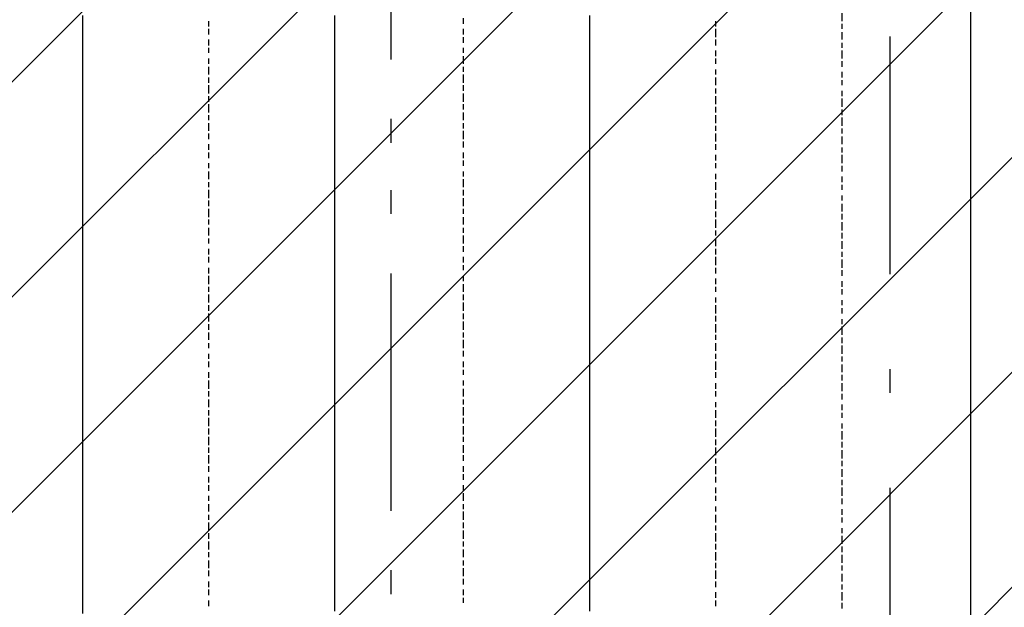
# Model space of a CAD drawing. Extents: x 997 to 109698, y 921 to 94021.
# Tile 407 of 656: x 16112 to 17666, y 40633 to 41560. Entities that reach past the tile are written whole.
import ezdxf

# ---------------------------------------------------------------- set-up
doc = ezdxf.new("R2010")
doc.units = 0
doc.header["$MEASUREMENT"] = 0
for name, color, linetype in [('12', 7, 'CONTINUOUS'), ('28', 7, 'CONTINUOUS'), ('40', 7, 'CONTINUOUS')]:
    doc.layers.add(name, color=color, linetype=linetype)

msp = doc.modelspace()

# ---------------------------------------------------------------- linework, layer by layer
at = {"layer": '12', "color": 5}
for p, q in [((17612.630503, 42061.563401), (17612.630503, 41062.563401)), ((16211.630503, 41553.563401), (16211.630503, 41566.563401)), ((16609.630503, 41557.563401), (16609.630503, 41566.563401)), ((17011.630503, 41557.563401), (17011.630503, 41566.563401)), ((16211.630503, 41545.563401), (16211.630503, 41553.563401)), ((16609.630503, 41545.563401), (16609.630503, 41557.563401)), ((17011.630503, 41545.563401), (17011.630503, 41557.563401)), ((16211.630503, 41532.563401), (16211.630503, 41545.563401)), ((16211.630503, 41523.563401), (16211.630503, 41532.563401)), ((16609.630503, 41536.563401), (16609.630503, 41545.563401)), ((16609.630503, 41528.563401), (16609.630503, 41536.563401)), ((17011.630503, 41536.563401), (17011.630503, 41545.563401)), ((17011.630503, 41528.563401), (17011.630503, 41536.563401)), ((16211.630503, 41515.563401), (16211.630503, 41523.563401)), ((16609.630503, 41515.563401), (16609.630503, 41528.563401)), ((17011.630503, 41515.563401), (17011.630503, 41528.563401)), ((16211.630503, 41502.563401), (16211.630503, 41515.563401)), ((16211.630503, 41494.563401), (16211.630503, 41502.563401)), ((16609.630503, 41507.563401), (16609.630503, 41515.563401)), ((16609.630503, 41498.563401), (16609.630503, 41507.563401)), ((17011.630503, 41507.563401), (17011.630503, 41515.563401)), ((17011.630503, 41498.563401), (17011.630503, 41507.563401)), ((16211.630503, 41485.563401), (16211.630503, 41494.563401)), ((16211.630503, 41473.563401), (16211.630503, 41485.563401)), ((16609.630503, 41485.563401), (16609.630503, 41498.563401)), ((16609.630503, 41477.563401), (16609.630503, 41485.563401)), ((17011.630503, 41485.563401), (17011.630503, 41498.563401)), ((17011.630503, 41477.563401), (17011.630503, 41485.563401)), ((16211.630503, 41464.563401), (16211.630503, 41473.563401)), ((16609.630503, 41468.563401), (16609.630503, 41477.563401)), ((17011.630503, 41464.563401), (17011.630503, 41477.563401)), ((16211.630503, 41456.563401), (16211.630503, 41464.563401)), ((16211.630503, 41443.563401), (16211.630503, 41456.563401)), ((16609.630503, 41456.563401), (16609.630503, 41468.563401)), ((16609.630503, 41447.563401), (16609.630503, 41456.563401)), ((17011.630503, 41456.563401), (17011.630503, 41464.563401)), ((17011.630503, 41447.563401), (17011.630503, 41456.563401)), ((16211.630503, 41435.563401), (16211.630503, 41443.563401)), ((16609.630503, 41439.563401), (16609.630503, 41447.563401)), ((16609.630503, 41426.563401), (16609.630503, 41439.563401)), ((17011.630503, 41435.563401), (17011.630503, 41447.563401)), ((16211.630503, 41422.563401), (16211.630503, 41435.563401)), ((16609.630503, 41418.563401), (16609.630503, 41426.563401)), ((17011.630503, 41426.563401), (17011.630503, 41435.563401)), ((17011.630503, 41418.563401), (17011.630503, 41426.563401)), ((16211.630503, 41413.563401), (16211.630503, 41422.563401)), ((16211.630503, 41405.563401), (16211.630503, 41413.563401)), ((16609.630503, 41405.563401), (16609.630503, 41418.563401)), ((17011.630503, 41405.563401), (17011.630503, 41418.563401)), ((16211.630503, 41392.563401), (16211.630503, 41405.563401)), ((16211.630503, 41384.563401), (16211.630503, 41392.563401)), ((16609.630503, 41396.563401), (16609.630503, 41405.563401)), ((16609.630503, 41388.563401), (16609.630503, 41396.563401)), ((17011.630503, 41396.563401), (17011.630503, 41405.563401)), ((17011.630503, 41388.563401), (17011.630503, 41396.563401)), ((16211.630503, 41375.563401), (16211.630503, 41384.563401)), ((16609.630503, 41375.563401), (16609.630503, 41388.563401)), ((17011.630503, 41375.563401), (17011.630503, 41388.563401)), ((16211.630503, 41363.563401), (16211.630503, 41375.563401)), ((16211.630503, 41354.563401), (16211.630503, 41363.563401)), ((16609.630503, 41367.563401), (16609.630503, 41375.563401)), ((16609.630503, 41358.563401), (16609.630503, 41367.563401)), ((17011.630503, 41367.563401), (17011.630503, 41375.563401)), ((17011.630503, 41358.563401), (17011.630503, 41367.563401)), ((16211.630503, 41346.563401), (16211.630503, 41354.563401)), ((16211.630503, 41333.563401), (16211.630503, 41346.563401)), ((16609.630503, 41346.563401), (16609.630503, 41358.563401)), ((16609.630503, 41337.563401), (16609.630503, 41346.563401)), ((17011.630503, 41346.563401), (17011.630503, 41358.563401)), ((17011.630503, 41337.563401), (17011.630503, 41346.563401)), ((16211.630503, 41325.563401), (16211.630503, 41333.563401)), ((16609.630503, 41329.563401), (16609.630503, 41337.563401)), ((17011.630503, 41325.563401), (17011.630503, 41337.563401)), ((16211.630503, 41312.563401), (16211.630503, 41325.563401)), ((16609.630503, 41316.563401), (16609.630503, 41329.563401)), ((16609.630503, 41308.563401), (16609.630503, 41316.563401)), ((17011.630503, 41316.563401), (17011.630503, 41325.563401)), ((17011.630503, 41308.563401), (17011.630503, 41316.563401)), ((16211.630503, 41303.563401), (16211.630503, 41312.563401)), ((16211.630503, 41295.563401), (16211.630503, 41303.563401)), ((16609.630503, 41295.563401), (16609.630503, 41308.563401)), ((17011.630503, 41295.563401), (17011.630503, 41308.563401)), ((16211.630503, 41282.563401), (16211.630503, 41295.563401)), ((16609.630503, 41286.563401), (16609.630503, 41295.563401)), ((16609.630503, 41278.563401), (16609.630503, 41286.563401)), ((17011.630503, 41286.563401), (17011.630503, 41295.563401)), ((17011.630503, 41278.563401), (17011.630503, 41286.563401)), ((16211.630503, 41274.563401), (16211.630503, 41282.563401)), ((16211.630503, 41265.563401), (16211.630503, 41274.563401)), ((16609.630503, 41265.563401), (16609.630503, 41278.563401)), ((17011.630503, 41265.563401), (17011.630503, 41278.563401)), ((16211.630503, 41253.563401), (16211.630503, 41265.563401)), ((16211.630503, 41244.563401), (16211.630503, 41253.563401)), ((16609.630503, 41257.563401), (16609.630503, 41265.563401)), ((16609.630503, 41248.563401), (16609.630503, 41257.563401)), ((17011.630503, 41257.563401), (17011.630503, 41265.563401)), ((17011.630503, 41248.563401), (17011.630503, 41257.563401)), ((16211.630503, 41236.563401), (16211.630503, 41244.563401)), ((16211.630503, 41223.563401), (16211.630503, 41236.563401)), ((16609.630503, 41236.563401), (16609.630503, 41248.563401)), ((16609.630503, 41227.563401), (16609.630503, 41236.563401)), ((17011.630503, 41236.563401), (17011.630503, 41248.563401)), ((17011.630503, 41227.563401), (17011.630503, 41236.563401)), ((16211.630503, 41214.563401), (16211.630503, 41223.563401)), ((16609.630503, 41219.563401), (16609.630503, 41227.563401)), ((17011.630503, 41214.563401), (17011.630503, 41227.563401)), ((16211.630503, 41202.563401), (16211.630503, 41214.563401)), ((16609.630503, 41206.563401), (16609.630503, 41219.563401)), ((16609.630503, 41198.563401), (16609.630503, 41206.563401)), ((17011.630503, 41206.563401), (17011.630503, 41214.563401)), ((17011.630503, 41198.563401), (17011.630503, 41206.563401)), ((16211.630503, 41193.563401), (16211.630503, 41202.563401)), ((16211.630503, 41185.563401), (16211.630503, 41193.563401)), ((16609.630503, 41185.563401), (16609.630503, 41198.563401)), ((17011.630503, 41185.563401), (17011.630503, 41198.563401)), ((16211.630503, 41172.563401), (16211.630503, 41185.563401)), ((16609.630503, 41176.563401), (16609.630503, 41185.563401)), ((16609.630503, 41168.563401), (16609.630503, 41176.563401)), ((17011.630503, 41176.563401), (17011.630503, 41185.563401)), ((17011.630503, 41168.563401), (17011.630503, 41176.563401)), ((16211.630503, 41164.563401), (16211.630503, 41172.563401)), ((16211.630503, 41155.563401), (16211.630503, 41164.563401)), ((16609.630503, 41155.563401), (16609.630503, 41168.563401)), ((17011.630503, 41155.563401), (17011.630503, 41168.563401)), ((16211.630503, 41142.563401), (16211.630503, 41155.563401)), ((16609.630503, 41147.563401), (16609.630503, 41155.563401)), ((16609.630503, 41138.563401), (16609.630503, 41147.563401)), ((17011.630503, 41147.563401), (17011.630503, 41155.563401)), ((17011.630503, 41138.563401), (17011.630503, 41147.563401)), ((16211.630503, 41134.563401), (16211.630503, 41142.563401)), ((16211.630503, 41126.563401), (16211.630503, 41134.563401)), ((16609.630503, 41126.563401), (16609.630503, 41138.563401)), ((17011.630503, 41126.563401), (17011.630503, 41138.563401)), ((16211.630503, 41113.563401), (16211.630503, 41126.563401)), ((16211.630503, 41104.563401), (16211.630503, 41113.563401)), ((16609.630503, 41117.563401), (16609.630503, 41126.563401)), ((16609.630503, 41109.563401), (16609.630503, 41117.563401)), ((17011.630503, 41117.563401), (17011.630503, 41126.563401)), ((17011.630503, 41104.563401), (17011.630503, 41117.563401)), ((16211.630503, 41096.563401), (16211.630503, 41104.563401)), ((16609.630503, 41096.563401), (16609.630503, 41109.563401)), ((17011.630503, 41096.563401), (17011.630503, 41104.563401)), ((16211.630503, 41083.563401), (16211.630503, 41096.563401)), ((16211.630503, 41075.563401), (16211.630503, 41083.563401)), ((16609.630503, 41087.563401), (16609.630503, 41096.563401)), ((16609.630503, 41075.563401), (16609.630503, 41087.563401)), ((17011.630503, 41087.563401), (17011.630503, 41096.563401)), ((17011.630503, 41075.563401), (17011.630503, 41087.563401)), ((16211.630503, 41062.563401), (16211.630503, 41075.563401)), ((16609.630503, 41066.563401), (16609.630503, 41075.563401)), ((16609.630503, 41058.563401), (16609.630503, 41066.563401)), ((17011.630503, 41066.563401), (17011.630503, 41075.563401)), ((17011.630503, 41058.563401), (17011.630503, 41066.563401)), ((16211.630503, 41054.563401), (16211.630503, 41062.563401)), ((16211.630503, 41045.563401), (16211.630503, 41054.563401)), ((16609.630503, 41045.563401), (16609.630503, 41058.563401)), ((17011.630503, 41045.563401), (17011.630503, 41058.563401)), ((17612.630503, 41062.563401), (17612.630503, 40059.563401)), ((16211.630503, 41032.563401), (16211.630503, 41045.563401)), ((16609.630503, 41037.563401), (16609.630503, 41045.563401)), ((16609.630503, 41028.563401), (16609.630503, 41037.563401)), ((17011.630503, 41037.563401), (17011.630503, 41045.563401)), ((17011.630503, 41028.563401), (17011.630503, 41037.563401)), ((16211.630503, 41024.563401), (16211.630503, 41032.563401)), ((16211.630503, 41015.563401), (16211.630503, 41024.563401)), ((16609.630503, 41015.563401), (16609.630503, 41028.563401)), ((17011.630503, 41015.563401), (17011.630503, 41028.563401)), ((16211.630503, 41003.563401), (16211.630503, 41015.563401)), ((16211.630503, 40994.563401), (16211.630503, 41003.563401)), ((16609.630503, 41007.563401), (16609.630503, 41015.563401)), ((16609.630503, 40999.563401), (16609.630503, 41007.563401)), ((17011.630503, 41007.563401), (17011.630503, 41015.563401)), ((17011.630503, 40994.563401), (17011.630503, 41007.563401)), ((16211.630503, 40986.563401), (16211.630503, 40994.563401)), ((16609.630503, 40986.563401), (16609.630503, 40999.563401)), ((17011.630503, 40986.563401), (17011.630503, 40994.563401)), ((16211.630503, 40973.563401), (16211.630503, 40986.563401)), ((16211.630503, 40965.563401), (16211.630503, 40973.563401)), ((16609.630503, 40977.563401), (16609.630503, 40986.563401)), ((16609.630503, 40965.563401), (16609.630503, 40977.563401)), ((17011.630503, 40977.563401), (17011.630503, 40986.563401)), ((17011.630503, 40965.563401), (17011.630503, 40977.563401)), ((16211.630503, 40952.563401), (16211.630503, 40965.563401)), ((16609.630503, 40956.563401), (16609.630503, 40965.563401)), ((17011.630503, 40956.563401), (17011.630503, 40965.563401)), ((16211.630503, 40943.563401), (16211.630503, 40952.563401)), ((16211.630503, 40935.563401), (16211.630503, 40943.563401)), ((16609.630503, 40948.563401), (16609.630503, 40956.563401)), ((16609.630503, 40935.563401), (16609.630503, 40948.563401)), ((17011.630503, 40948.563401), (17011.630503, 40956.563401)), ((17011.630503, 40935.563401), (17011.630503, 40948.563401)), ((16211.630503, 40922.563401), (16211.630503, 40935.563401)), ((16609.630503, 40927.563401), (16609.630503, 40935.563401)), ((16609.630503, 40918.563401), (16609.630503, 40927.563401)), ((17011.630503, 40927.563401), (17011.630503, 40935.563401)), ((17011.630503, 40918.563401), (17011.630503, 40927.563401)), ((16211.630503, 40914.563401), (16211.630503, 40922.563401)), ((16211.630503, 40905.563401), (16211.630503, 40914.563401)), ((16609.630503, 40905.563401), (16609.630503, 40918.563401)), ((17011.630503, 40905.563401), (17011.630503, 40918.563401)), ((16211.630503, 40893.563401), (16211.630503, 40905.563401)), ((16609.630503, 40897.563401), (16609.630503, 40905.563401)), ((16609.630503, 40888.563401), (16609.630503, 40897.563401)), ((17011.630503, 40897.563401), (17011.630503, 40905.563401)), ((17011.630503, 40884.563401), (17011.630503, 40897.563401)), ((16211.630503, 40884.563401), (16211.630503, 40893.563401)), ((16211.630503, 40876.563401), (16211.630503, 40884.563401)), ((16609.630503, 40876.563401), (16609.630503, 40888.563401)), ((17011.630503, 40876.563401), (17011.630503, 40884.563401)), ((16211.630503, 40863.563401), (16211.630503, 40876.563401)), ((16609.630503, 40867.563401), (16609.630503, 40876.563401)), ((16609.630503, 40859.563401), (16609.630503, 40867.563401)), ((17011.630503, 40867.563401), (17011.630503, 40876.563401)), ((17011.630503, 40855.563401), (17011.630503, 40867.563401)), ((16211.630503, 40855.563401), (16211.630503, 40863.563401)), ((16211.630503, 40842.563401), (16211.630503, 40855.563401)), ((16609.630503, 40846.563401), (16609.630503, 40859.563401)), ((17011.630503, 40846.563401), (17011.630503, 40855.563401)), ((16211.630503, 40833.563401), (16211.630503, 40842.563401)), ((16211.630503, 40825.563401), (16211.630503, 40833.563401)), ((16609.630503, 40838.563401), (16609.630503, 40846.563401)), ((16609.630503, 40825.563401), (16609.630503, 40838.563401)), ((17011.630503, 40838.563401), (17011.630503, 40846.563401)), ((17011.630503, 40825.563401), (17011.630503, 40838.563401)), ((16211.630503, 40812.563401), (16211.630503, 40825.563401)), ((16609.630503, 40816.563401), (16609.630503, 40825.563401)), ((17011.630503, 40816.563401), (17011.630503, 40825.563401)), ((16211.630503, 40804.563401), (16211.630503, 40812.563401)), ((16211.630503, 40795.563401), (16211.630503, 40804.563401)), ((16609.630503, 40808.563401), (16609.630503, 40816.563401)), ((16609.630503, 40795.563401), (16609.630503, 40808.563401)), ((17011.630503, 40808.563401), (17011.630503, 40816.563401)), ((17011.630503, 40795.563401), (17011.630503, 40808.563401)), ((16211.630503, 40783.563401), (16211.630503, 40795.563401)), ((16609.630503, 40787.563401), (16609.630503, 40795.563401)), ((16609.630503, 40778.563401), (16609.630503, 40787.563401)), ((17011.630503, 40787.563401), (17011.630503, 40795.563401)), ((17011.630503, 40778.563401), (17011.630503, 40787.563401)), ((16211.630503, 40774.563401), (16211.630503, 40783.563401)), ((16211.630503, 40766.563401), (16211.630503, 40774.563401)), ((16609.630503, 40766.563401), (16609.630503, 40778.563401)), ((17011.630503, 40766.563401), (17011.630503, 40778.563401)), ((16211.630503, 40753.563401), (16211.630503, 40766.563401)), ((16609.630503, 40757.563401), (16609.630503, 40766.563401)), ((16609.630503, 40749.563401), (16609.630503, 40757.563401)), ((17011.630503, 40757.563401), (17011.630503, 40766.563401)), ((17011.630503, 40745.563401), (17011.630503, 40757.563401)), ((16211.630503, 40745.563401), (16211.630503, 40753.563401)), ((16211.630503, 40732.563401), (16211.630503, 40745.563401)), ((16609.630503, 40736.563401), (16609.630503, 40749.563401)), ((17011.630503, 40736.563401), (17011.630503, 40745.563401)), ((16211.630503, 40723.563401), (16211.630503, 40732.563401)), ((16609.630503, 40728.563401), (16609.630503, 40736.563401)), ((16609.630503, 40715.563401), (16609.630503, 40728.563401)), ((17011.630503, 40728.563401), (17011.630503, 40736.563401)), ((17011.630503, 40715.563401), (17011.630503, 40728.563401)), ((16211.630503, 40715.563401), (16211.630503, 40723.563401)), ((16211.630503, 40702.563401), (16211.630503, 40715.563401)), ((16609.630503, 40706.563401), (16609.630503, 40715.563401)), ((17011.630503, 40706.563401), (17011.630503, 40715.563401)), ((16211.630503, 40694.563401), (16211.630503, 40702.563401)), ((16211.630503, 40685.563401), (16211.630503, 40694.563401)), ((16609.630503, 40698.563401), (16609.630503, 40706.563401)), ((16609.630503, 40685.563401), (16609.630503, 40698.563401)), ((17011.630503, 40698.563401), (17011.630503, 40706.563401)), ((17011.630503, 40685.563401), (17011.630503, 40698.563401)), ((16211.630503, 40673.563401), (16211.630503, 40685.563401)), ((16609.630503, 40677.563401), (16609.630503, 40685.563401)), ((16609.630503, 40668.563401), (16609.630503, 40677.563401)), ((17011.630503, 40677.563401), (17011.630503, 40685.563401)), ((17011.630503, 40668.563401), (17011.630503, 40677.563401)), ((16211.630503, 40664.563401), (16211.630503, 40673.563401)), ((16211.630503, 40656.563401), (16211.630503, 40664.563401)), ((16609.630503, 40656.563401), (16609.630503, 40668.563401)), ((17011.630503, 40656.563401), (17011.630503, 40668.563401)), ((16211.630503, 40643.563401), (16211.630503, 40656.563401)), ((16609.630503, 40647.563401), (16609.630503, 40656.563401)), ((16609.630503, 40639.563401), (16609.630503, 40647.563401)), ((17011.630503, 40647.563401), (17011.630503, 40656.563401)), ((17011.630503, 40634.563401), (17011.630503, 40647.563401)), ((16211.630503, 40634.563401), (16211.630503, 40643.563401)), ((16211.630503, 40622.563401), (16211.630503, 40634.563401)), ((16609.630503, 40626.563401), (16609.630503, 40639.563401)), ((17011.630503, 40626.563401), (17011.630503, 40634.563401))]:
    msp.add_line(p, q, dxfattribs=at)
at = {"layer": '12', "color": 1}
for p, q in [((17409.630503, 41570.563401), (17409.630503, 41557.563401)), ((16410.630503, 41549.563401), (16410.630503, 41557.563401)), ((16812.630503, 41553.563401), (16812.630503, 41562.563401)), ((17210.630503, 41549.563401), (17210.630503, 41557.563401)), ((17409.630503, 41553.563401), (17409.630503, 41545.563401)), ((16410.630503, 41536.563401), (16410.630503, 41545.563401)), ((16812.630503, 41536.563401), (16812.630503, 41545.563401)), ((16812.630503, 41523.563401), (16812.630503, 41532.563401)), ((17210.630503, 41532.563401), (17210.630503, 41545.563401)), ((17409.630503, 41540.563401), (17409.630503, 41528.563401)), ((16410.630503, 41519.563401), (16410.630503, 41528.563401)), ((17210.630503, 41519.563401), (17210.630503, 41528.563401)), ((17409.630503, 41523.563401), (17409.630503, 41515.563401)), ((16410.630503, 41507.563401), (16410.630503, 41515.563401)), ((16812.630503, 41507.563401), (16812.630503, 41515.563401)), ((16812.630503, 41490.563401), (16812.630503, 41502.563401)), ((17210.630503, 41502.563401), (17210.630503, 41511.563401)), ((17409.630503, 41511.563401), (17409.630503, 41498.563401)), ((16410.630503, 41490.563401), (16410.630503, 41498.563401)), ((16410.630503, 41473.563401), (16410.630503, 41485.563401)), ((16812.630503, 41477.563401), (16812.630503, 41485.563401)), ((17210.630503, 41490.563401), (17210.630503, 41498.563401)), ((17409.630503, 41494.563401), (17409.630503, 41485.563401)), ((16812.630503, 41460.563401), (16812.630503, 41473.563401)), ((17210.630503, 41473.563401), (17210.630503, 41481.563401)), ((17409.630503, 41477.563401), (17409.630503, 41468.563401)), ((16410.630503, 41460.563401), (16410.630503, 41468.563401)), ((16410.630503, 41443.563401), (16410.630503, 41456.563401)), ((16812.630503, 41447.563401), (16812.630503, 41456.563401)), ((17210.630503, 41456.563401), (17210.630503, 41468.563401)), ((17409.630503, 41464.563401), (17409.630503, 41456.563401)), ((16410.630503, 41430.563401), (16410.630503, 41439.563401)), ((16812.630503, 41430.563401), (16812.630503, 41443.563401)), ((17210.630503, 41443.563401), (17210.630503, 41451.563401)), ((17210.630503, 41426.563401), (17210.630503, 41439.563401)), ((17409.630503, 41447.563401), (17409.630503, 41439.563401)), ((16410.630503, 41413.563401), (16410.630503, 41426.563401)), ((16812.630503, 41418.563401), (16812.630503, 41426.563401)), ((17409.630503, 41435.563401), (17409.630503, 41422.563401)), ((16410.630503, 41401.563401), (16410.630503, 41409.563401)), ((16812.630503, 41401.563401), (16812.630503, 41413.563401)), ((17210.630503, 41413.563401), (17210.630503, 41422.563401)), ((17210.630503, 41396.563401), (17210.630503, 41409.563401)), ((17409.630503, 41418.563401), (17409.630503, 41409.563401)), ((16410.630503, 41384.563401), (16410.630503, 41396.563401)), ((16812.630503, 41388.563401), (16812.630503, 41396.563401)), ((17210.630503, 41384.563401), (17210.630503, 41392.563401)), ((17409.630503, 41405.563401), (17409.630503, 41392.563401)), ((16410.630503, 41371.563401), (16410.630503, 41380.563401)), ((16812.630503, 41371.563401), (16812.630503, 41384.563401)), ((17210.630503, 41367.563401), (17210.630503, 41380.563401)), ((17409.630503, 41388.563401), (17409.630503, 41380.563401)), ((16410.630503, 41354.563401), (16410.630503, 41363.563401)), ((16812.630503, 41358.563401), (16812.630503, 41367.563401)), ((17210.630503, 41354.563401), (17210.630503, 41363.563401)), ((17409.630503, 41375.563401), (17409.630503, 41363.563401)), ((16410.630503, 41341.563401), (16410.630503, 41350.563401)), ((16812.630503, 41341.563401), (16812.630503, 41350.563401)), ((17210.630503, 41337.563401), (17210.630503, 41346.563401)), ((17409.630503, 41358.563401), (17409.630503, 41350.563401)), ((17409.630503, 41346.563401), (17409.630503, 41333.563401)), ((16410.630503, 41325.563401), (16410.630503, 41333.563401)), ((16812.630503, 41329.563401), (16812.630503, 41337.563401)), ((17210.630503, 41325.563401), (17210.630503, 41333.563401)), ((16410.630503, 41308.563401), (16410.630503, 41320.563401)), ((16812.630503, 41312.563401), (16812.630503, 41320.563401)), ((17210.630503, 41308.563401), (17210.630503, 41316.563401)), ((17409.630503, 41329.563401), (17409.630503, 41320.563401)), ((16410.630503, 41295.563401), (16410.630503, 41303.563401)), ((16812.630503, 41295.563401), (16812.630503, 41308.563401)), ((17210.630503, 41291.563401), (17210.630503, 41303.563401)), ((17409.630503, 41312.563401), (17409.630503, 41303.563401)), ((17409.630503, 41299.563401), (17409.630503, 41291.563401)), ((16410.630503, 41278.563401), (16410.630503, 41291.563401)), ((16812.630503, 41282.563401), (16812.630503, 41291.563401)), ((17210.630503, 41278.563401), (17210.630503, 41286.563401)), ((16410.630503, 41265.563401), (16410.630503, 41274.563401)), ((16812.630503, 41265.563401), (16812.630503, 41278.563401)), ((17210.630503, 41261.563401), (17210.630503, 41274.563401)), ((17409.630503, 41282.563401), (17409.630503, 41274.563401)), ((17409.630503, 41269.563401), (17409.630503, 41257.563401)), ((16410.630503, 41248.563401), (16410.630503, 41261.563401)), ((16812.630503, 41253.563401), (16812.630503, 41261.563401)), ((17210.630503, 41248.563401), (17210.630503, 41257.563401)), ((17409.630503, 41253.563401), (17409.630503, 41244.563401)), ((16410.630503, 41236.563401), (16410.630503, 41244.563401)), ((16812.630503, 41236.563401), (16812.630503, 41248.563401)), ((17210.630503, 41231.563401), (17210.630503, 41244.563401)), ((17409.630503, 41240.563401), (17409.630503, 41227.563401)), ((16410.630503, 41219.563401), (16410.630503, 41231.563401)), ((16812.630503, 41223.563401), (16812.630503, 41231.563401)), ((17210.630503, 41219.563401), (17210.630503, 41227.563401)), ((17409.630503, 41223.563401), (17409.630503, 41214.563401)), ((16410.630503, 41206.563401), (16410.630503, 41214.563401)), ((16812.630503, 41206.563401), (16812.630503, 41219.563401)), ((17210.630503, 41202.563401), (17210.630503, 41214.563401)), ((17409.630503, 41210.563401), (17409.630503, 41198.563401)), ((16410.630503, 41189.563401), (16410.630503, 41198.563401)), ((16812.630503, 41193.563401), (16812.630503, 41202.563401)), ((17210.630503, 41189.563401), (17210.630503, 41198.563401)), ((17409.630503, 41193.563401), (17409.630503, 41185.563401)), ((16410.630503, 41176.563401), (16410.630503, 41185.563401)), ((16812.630503, 41176.563401), (16812.630503, 41185.563401)), ((17210.630503, 41172.563401), (17210.630503, 41185.563401)), ((17409.630503, 41181.563401), (17409.630503, 41168.563401)), ((16410.630503, 41159.563401), (16410.630503, 41168.563401)), ((16812.630503, 41164.563401), (16812.630503, 41172.563401)), ((17210.630503, 41159.563401), (17210.630503, 41168.563401)), ((17409.630503, 41164.563401), (17409.630503, 41155.563401)), ((16410.630503, 41142.563401), (16410.630503, 41155.563401)), ((16812.630503, 41147.563401), (16812.630503, 41155.563401)), ((17210.630503, 41142.563401), (17210.630503, 41151.563401)), ((17409.630503, 41147.563401), (17409.630503, 41138.563401)), ((16410.630503, 41130.563401), (16410.630503, 41138.563401)), ((16812.630503, 41130.563401), (16812.630503, 41142.563401)), ((17210.630503, 41130.563401), (17210.630503, 41138.563401)), ((17409.630503, 41134.563401), (17409.630503, 41126.563401)), ((16410.630503, 41113.563401), (16410.630503, 41126.563401)), ((16812.630503, 41117.563401), (16812.630503, 41126.563401)), ((16812.630503, 41100.563401), (16812.630503, 41113.563401)), ((17210.630503, 41113.563401), (17210.630503, 41121.563401)), ((17409.630503, 41117.563401), (17409.630503, 41109.563401)), ((16410.630503, 41100.563401), (16410.630503, 41109.563401)), ((17210.630503, 41096.563401), (17210.630503, 41109.563401)), ((17409.630503, 41104.563401), (17409.630503, 41096.563401)), ((16410.630503, 41083.563401), (16410.630503, 41096.563401)), ((16812.630503, 41087.563401), (16812.630503, 41096.563401)), ((16812.630503, 41070.563401), (16812.630503, 41083.563401)), ((17210.630503, 41083.563401), (17210.630503, 41092.563401)), ((17409.630503, 41087.563401), (17409.630503, 41079.563401)), ((16410.630503, 41070.563401), (16410.630503, 41079.563401)), ((16410.630503, 41054.563401), (16410.630503, 41066.563401)), ((16812.630503, 41058.563401), (16812.630503, 41066.563401)), ((17210.630503, 41066.563401), (17210.630503, 41079.563401)), ((17409.630503, 41075.563401), (17409.630503, 41062.563401)), ((16812.630503, 41041.563401), (16812.630503, 41054.563401)), ((17210.630503, 41054.563401), (17210.630503, 41062.563401)), ((17409.630503, 41058.563401), (17409.630503, 41049.563401)), ((16410.630503, 41041.563401), (16410.630503, 41049.563401)), ((16812.630503, 41028.563401), (16812.630503, 41037.563401)), ((17210.630503, 41037.563401), (17210.630503, 41049.563401)), ((17409.630503, 41045.563401), (17409.630503, 41032.563401)), ((16410.630503, 41024.563401), (16410.630503, 41032.563401)), ((16410.630503, 41011.563401), (16410.630503, 41020.563401)), ((16812.630503, 41011.563401), (16812.630503, 41020.563401)), ((17210.630503, 41024.563401), (17210.630503, 41032.563401)), ((17210.630503, 41007.563401), (17210.630503, 41020.563401)), ((17409.630503, 41028.563401), (17409.630503, 41020.563401)), ((16410.630503, 40994.563401), (16410.630503, 41003.563401)), ((16812.630503, 40999.563401), (16812.630503, 41007.563401)), ((17210.630503, 40994.563401), (17210.630503, 41003.563401)), ((17409.630503, 41015.563401), (17409.630503, 41003.563401)), ((16410.630503, 40977.563401), (16410.630503, 40990.563401)), ((16812.630503, 40982.563401), (16812.630503, 40990.563401)), ((17409.630503, 40999.563401), (17409.630503, 40990.563401)), ((16410.630503, 40965.563401), (16410.630503, 40973.563401)), ((16812.630503, 40965.563401), (16812.630503, 40977.563401)), ((17210.630503, 40977.563401), (17210.630503, 40986.563401)), ((17210.630503, 40965.563401), (17210.630503, 40973.563401)), ((17409.630503, 40986.563401), (17409.630503, 40973.563401)), ((16410.630503, 40948.563401), (16410.630503, 40960.563401)), ((16812.630503, 40952.563401), (16812.630503, 40960.563401)), ((17409.630503, 40969.563401), (17409.630503, 40960.563401)), ((16410.630503, 40935.563401), (16410.630503, 40943.563401)), ((16812.630503, 40935.563401), (16812.630503, 40948.563401)), ((17210.630503, 40948.563401), (17210.630503, 40956.563401)), ((17210.630503, 40931.563401), (17210.630503, 40943.563401)), ((17409.630503, 40952.563401), (17409.630503, 40943.563401)), ((16410.630503, 40918.563401), (16410.630503, 40931.563401)), ((16812.630503, 40922.563401), (16812.630503, 40931.563401)), ((17210.630503, 40918.563401), (17210.630503, 40927.563401)), ((17409.630503, 40939.563401), (17409.630503, 40931.563401)), ((16410.630503, 40905.563401), (16410.630503, 40914.563401)), ((16812.630503, 40905.563401), (16812.630503, 40918.563401)), ((17210.630503, 40901.563401), (17210.630503, 40914.563401)), ((17409.630503, 40922.563401), (17409.630503, 40914.563401)), ((17409.630503, 40910.563401), (17409.630503, 40897.563401)), ((16410.630503, 40888.563401), (16410.630503, 40901.563401)), ((16812.630503, 40893.563401), (16812.630503, 40901.563401)), ((17210.630503, 40888.563401), (17210.630503, 40897.563401)), ((16410.630503, 40876.563401), (16410.630503, 40884.563401)), ((16812.630503, 40876.563401), (16812.630503, 40888.563401)), ((17210.630503, 40872.563401), (17210.630503, 40884.563401)), ((17409.630503, 40893.563401), (17409.630503, 40884.563401)), ((17409.630503, 40880.563401), (17409.630503, 40867.563401)), ((16410.630503, 40859.563401), (16410.630503, 40872.563401)), ((16812.630503, 40863.563401), (16812.630503, 40872.563401)), ((17210.630503, 40859.563401), (17210.630503, 40867.563401)), ((16410.630503, 40846.563401), (16410.630503, 40855.563401)), ((16812.630503, 40846.563401), (16812.630503, 40855.563401)), ((17210.630503, 40842.563401), (17210.630503, 40855.563401)), ((17409.630503, 40863.563401), (17409.630503, 40855.563401)), ((17409.630503, 40850.563401), (17409.630503, 40838.563401)), ((16410.630503, 40829.563401), (16410.630503, 40838.563401)), ((16812.630503, 40833.563401), (16812.630503, 40842.563401)), ((17210.630503, 40829.563401), (17210.630503, 40838.563401)), ((17409.630503, 40833.563401), (17409.630503, 40825.563401)), ((16410.630503, 40816.563401), (16410.630503, 40825.563401)), ((16812.630503, 40816.563401), (16812.630503, 40825.563401)), ((17210.630503, 40812.563401), (17210.630503, 40821.563401)), ((17409.630503, 40821.563401), (17409.630503, 40808.563401)), ((16410.630503, 40800.563401), (16410.630503, 40808.563401)), ((16812.630503, 40800.563401), (16812.630503, 40812.563401)), ((17210.630503, 40800.563401), (17210.630503, 40808.563401)), ((17409.630503, 40804.563401), (17409.630503, 40795.563401)), ((16410.630503, 40783.563401), (16410.630503, 40795.563401)), ((16812.630503, 40787.563401), (16812.630503, 40795.563401)), ((17210.630503, 40783.563401), (17210.630503, 40791.563401)), ((17409.630503, 40787.563401), (17409.630503, 40778.563401)), ((16410.630503, 40770.563401), (16410.630503, 40778.563401)), ((16812.630503, 40770.563401), (16812.630503, 40783.563401)), ((17210.630503, 40766.563401), (17210.630503, 40778.563401)), ((17409.630503, 40774.563401), (17409.630503, 40766.563401)), ((16410.630503, 40753.563401), (16410.630503, 40766.563401)), ((16812.630503, 40757.563401), (16812.630503, 40766.563401)), ((17210.630503, 40753.563401), (17210.630503, 40761.563401)), ((17409.630503, 40757.563401), (17409.630503, 40749.563401)), ((16410.630503, 40740.563401), (16410.630503, 40749.563401)), ((16812.630503, 40740.563401), (16812.630503, 40753.563401)), ((17210.630503, 40736.563401), (17210.630503, 40749.563401)), ((17409.630503, 40745.563401), (17409.630503, 40732.563401)), ((16410.630503, 40723.563401), (16410.630503, 40736.563401)), ((16812.630503, 40728.563401), (16812.630503, 40736.563401)), ((17210.630503, 40723.563401), (17210.630503, 40732.563401)), ((17409.630503, 40728.563401), (17409.630503, 40719.563401)), ((16410.630503, 40711.563401), (16410.630503, 40719.563401)), ((16812.630503, 40711.563401), (16812.630503, 40723.563401)), ((17210.630503, 40706.563401), (17210.630503, 40719.563401)), ((17409.630503, 40715.563401), (17409.630503, 40702.563401)), ((16410.630503, 40694.563401), (16410.630503, 40706.563401)), ((16812.630503, 40698.563401), (16812.630503, 40706.563401)), ((16812.630503, 40681.563401), (16812.630503, 40694.563401)), ((17210.630503, 40694.563401), (17210.630503, 40702.563401)), ((17409.630503, 40698.563401), (17409.630503, 40690.563401)), ((16410.630503, 40681.563401), (16410.630503, 40690.563401)), ((16812.630503, 40668.563401), (16812.630503, 40677.563401)), ((17210.630503, 40677.563401), (17210.630503, 40690.563401)), ((17409.630503, 40685.563401), (17409.630503, 40673.563401)), ((16410.630503, 40664.563401), (16410.630503, 40673.563401)), ((17210.630503, 40664.563401), (17210.630503, 40673.563401)), ((17409.630503, 40668.563401), (17409.630503, 40660.563401)), ((16410.630503, 40651.563401), (16410.630503, 40660.563401)), ((16812.630503, 40651.563401), (16812.630503, 40660.563401)), ((16812.630503, 40639.563401), (16812.630503, 40647.563401)), ((17210.630503, 40647.563401), (17210.630503, 40656.563401)), ((17409.630503, 40656.563401), (17409.630503, 40643.563401)), ((16410.630503, 40634.563401), (16410.630503, 40643.563401)), ((17210.630503, 40634.563401), (17210.630503, 40643.563401)), ((17409.630503, 40639.563401), (17409.630503, 40630.563401))]:
    msp.add_line(p, q, dxfattribs=at)
at = {"layer": '28', "color": 2}
for p, q in [((14872.636205, 40234.44238), (33324.149063, 58685.955237)), ((14872.636205, 39895.031125), (33663.560318, 58685.955237)), ((14872.636205, 39555.61987), (34002.971573, 58685.955237)), ((14872.636205, 39216.208615), (34342.382828, 58685.955237)), ((14872.636205, 38876.79736), (34681.794083, 58685.955237)), ((14872.636205, 38537.386105), (35021.205338, 58685.955237)), ((14872.636205, 38197.97485), (35360.616592, 58685.955237)), ((14872.636205, 37858.563595), (35700.027847, 58685.955237))]:
    msp.add_line(p, q, dxfattribs=at)
at = {"layer": '28', "color": 4}
for p, q in [((17485.630503, 41158.563401), (17485.630503, 41533.563401)), ((17485.630503, 40446.063401), (17485.630503, 40821.063401))]:
    msp.add_line(p, q, dxfattribs=at)
at = {"layer": '28', "color": 4, "linetype": 'Continuous'}
msp.add_line((17485.630503, 40971.063401), (17485.630503, 41008.563401), dxfattribs=at)
at = {"layer": '40', "color": 8, "linetype": 'Continuous'}
for p, q in [((16697.636205, 41872.204238), (16697.636205, 41497.204238)), ((16697.636205, 41403.454238), (16697.636205, 41365.954238)), ((16697.636205, 41290.954238), (16697.636205, 41253.454238)), ((16697.636205, 41159.704238), (16697.636205, 40784.704238)), ((16697.636205, 40690.954238), (16697.636205, 40653.454238))]:
    msp.add_line(p, q, dxfattribs=at)

doc.saveas('drawing.dxf')
